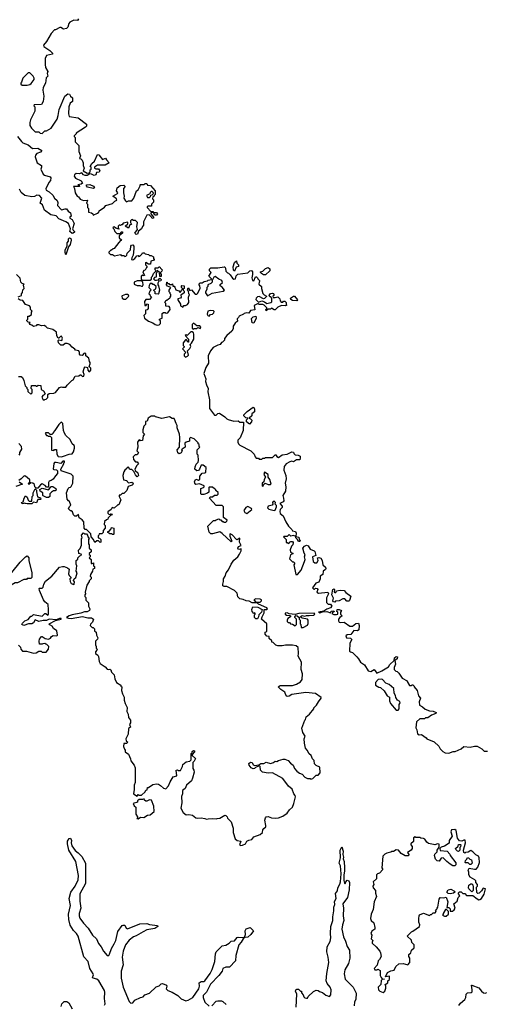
# Model space of a CAD drawing. Extents: x 2494106 to 2685573, y 758056 to 915185.
# Tile 267 of 507: x 2615158 to 2620470, y 826829 to 838047. Entities that reach past the tile are written whole.
import ezdxf

# ---------------------------------------------------------------- set-up
doc = ezdxf.new("R2010")
doc.units = 0

msp = doc.modelspace()

# ---------------------------------------------------------------- linework, layer by layer
at = {"layer": '0CON05XD'}
for points in [[(2615829, 838055), (2615815, 838037), (2615775, 838041), (2615730, 838020), (2615716, 838005), (2615705, 837960), (2615692, 837948), (2615655, 837940), (2615627, 837957), (2615615, 837958), (2615565, 837930), (2615555, 837930), (2615515, 837890), (2615465, 837800), (2615430, 837755), (2615432, 837742), (2615500, 837695), (2615530, 837665), (2615530, 837655), (2615465, 837640), (2615450, 837605), (2615447, 837535), (2615452, 837502), (2615480, 837455), (2615472, 837435), (2615480, 837405), (2615458, 837385), (2615452, 837325), (2615427, 837275), (2615420, 837245), (2615432, 837175), (2615424, 837115), (2615405, 837082), (2615322, 837078), (2615320, 837065), (2615330, 837055), (2615330, 837005), (2615280, 836905), (2615272, 836875), (2615273, 836843), (2615291, 836811), (2615335, 836770), (2615375, 836770), (2615390, 836755), (2615415, 836750), (2615445, 836780), (2615465, 836780), (2615515, 836812), (2615583, 836915), (2615596, 836955), (2615607, 837025), (2615672, 837175), (2615708, 837202), (2615725, 837200), (2615738, 837175), (2615758, 837155), (2615760, 837115), (2615732, 837095), (2615718, 837055), (2615713, 836975), (2615722, 836945), (2615825, 836930), (2615920, 836855), (2615918, 836835), (2615906, 836824), (2615800, 836755), (2615800, 836745), (2615780, 836725), (2615780, 836715), (2615790, 836705), (2615790, 836655), (2615832, 836612), (2615832, 836545), (2615850, 836495), (2615840, 836465), (2615855, 836460), (2615870, 836445), (2615882, 836415), (2615882, 836385), (2615892, 836355), (2615880, 836325), (2615925, 836298), (2615948, 836302), (2615960, 836315), (2615960, 836335), (2615970, 836345), (2615970, 836365), (2615960, 836375), (2615981, 836409), (2616010, 836435), (2616045, 836510), (2616058, 836508), (2616100, 836455), (2616135, 836470), (2616145, 836450), (2616178, 836415), (2616132, 836388), (2616045, 836388), (2616020, 836375), (2616010, 836365), (2616010, 836355), (2616025, 836348), (2616057, 836347), (2616072, 836325), (2616062, 836308), (2616034, 836306), (2616025, 836280), (2616005, 836272), (2615977, 836287), (2615955, 836290), (2615925, 836272), (2615905, 836272), (2615885, 836280), (2615865, 836300), (2615835, 836289), (2615800, 836295), (2615782, 836278), (2615778, 836265), (2615795, 836240), (2615859, 836209), (2615872, 836185), (2615859, 836171), (2615820, 836165), (2615835, 836160), (2615840, 836145), (2615770, 836145), (2615782, 836125), (2615790, 836075), (2615812, 836035), (2615828, 836028), (2615845, 836003), (2615885, 835988), (2615925, 835990), (2615930, 835985), (2615920, 835955), (2615930, 835945), (2615930, 835905), (2615940, 835895), (2615940, 835855), (2615977, 835847), (2615990, 835835), (2615995, 835820), (2616045, 835842), (2616060, 835855), (2616062, 835868), (2616125, 835912), (2616139, 835931), (2616215, 835952), (2616242, 835978), (2616265, 835990), (2616262, 836005), (2616218, 836035), (2616272, 836065), (2616277, 836075), (2616262, 836095), (2616268, 836132), (2616303, 836157), (2616345, 836162), (2616357, 836147), (2616340, 836125), (2616340, 836075), (2616348, 836035), (2616344, 836015), (2616362, 835982), (2616373, 835973), (2616395, 835981), (2616435, 835982), (2616458, 836015), (2616488, 836095), (2616505, 836110), (2616530, 836155), (2616530, 836165), (2616535, 836170), (2616575, 836170), (2616585, 836180), (2616605, 836180), (2616615, 836160), (2616648, 836158), (2616700, 836095), (2616700, 836055), (2616690, 836045), (2616690, 836035), (2616675, 836030)], [(2615185, 837300), (2615245, 837302), (2615272, 837308), (2615289, 837321), (2615322, 837365), (2615322, 837382), (2615310, 837405), (2615275, 837440), (2615255, 837440), (2615195, 837380), (2615180, 837335), (2615170, 837325), (2615172, 837312), (2615185, 837300)], [(2615135, 836714), (2615177, 836657), (2615195, 836642), (2615255, 836621), (2615305, 836580), (2615365, 836582), (2615412, 836555), (2615395, 836539), (2615355, 836524), (2615339, 836505), (2615336, 836486), (2615358, 836415), (2615408, 836385), (2615407, 836365), (2615398, 836345), (2615425, 836288), (2615440, 836275), (2615505, 836257), (2615512, 836245), (2615510, 836215), (2615490, 836190), (2615455, 836120), (2615460, 836105), (2615494, 836084), (2615535, 836049), (2615554, 836014), (2615586, 835985), (2615593, 835965), (2615590, 835930), (2615635, 835880), (2615675, 835892), (2615692, 835892), (2615710, 835865), (2615737, 835847), (2615743, 835807), (2615730, 835795), (2615730, 835785), (2615755, 835770), (2615777, 835723), (2615760, 835665), (2615767, 835647), (2615782, 835635), (2615782, 835625), (2615767, 835613), (2615755, 835612), (2615730, 835635), (2615738, 835665), (2615714, 835724), (2615685, 835744), (2615605, 835779), (2615575, 835811), (2615513, 835825), (2615441, 835875), (2615418, 835938), (2615393, 835955), (2615412, 836012), (2615385, 836044), (2615355, 836047), (2615325, 836033), (2615295, 836029), (2615215, 836044), (2615175, 836076), (2615157, 836115)], [(2615995, 836122), (2615930, 836140), (2615919, 836155), (2615920, 836165), (2615955, 836168), (2615999, 836149), (2616009, 836131), (2615995, 836122)], [(2616635, 836020), (2616648, 836032), (2616652, 836048), (2616668, 836052), (2616680, 836065), (2616678, 836078), (2616665, 836090), (2616655, 836090), (2616642, 836078), (2616638, 836062), (2616600, 836045), (2616615, 836020), (2616635, 836020)], [(2616675, 836030), (2616670, 836005), (2616680, 835995), (2616682, 835968), (2616660, 835945), (2616658, 835922), (2616618, 835922), (2616610, 835915), (2616610, 835905), (2616652, 835862), (2616675, 835860), (2616680, 835850), (2616715, 835850), (2616726, 835834), (2616715, 835820), (2616705, 835818), (2616693, 835823), (2616680, 835850), (2616652, 835848), (2616650, 835835), (2616680, 835795), (2616680, 835785), (2616665, 835780), (2616658, 835798), (2616632, 835822), (2616605, 835818), (2616568, 835745), (2616568, 835705), (2616555, 835690), (2616545, 835662), (2616512, 835638), (2616498, 835602), (2616485, 835600), (2616470, 835615), (2616500, 835655), (2616493, 835685), (2616498, 835735), (2616475, 835760), (2616455, 835760), (2616435, 835770), (2616420, 835755), (2616420, 835735), (2616430, 835715), (2616412, 835708), (2616395, 835670), (2616360, 835695), (2616388, 835722), (2616388, 835738), (2616335, 835730), (2616325, 835710), (2616315, 835710), (2616305, 835700), (2616297, 835707), (2616290, 835705), (2616280, 835695), (2616280, 835675), (2616290, 835665), (2616285, 835660), (2616252, 835672), (2616235, 835688), (2616220, 835675), (2616230, 835665), (2616240, 835635), (2616265, 835610), (2616305, 835610), (2616315, 835630), (2616328, 835628), (2616330, 835615), (2616290, 835585), (2616292, 835562), (2616320, 835535), (2616305, 835530), (2616285, 835510), (2616235, 835440), (2616223, 835437), (2616205, 835420), (2616195, 835420), (2616172, 835398), (2616172, 835392), (2616192, 835372), (2616215, 835370), (2616238, 835358), (2616305, 835370), (2616315, 835360), (2616345, 835360), (2616355, 835350), (2616365, 835352), (2616378, 835365), (2616380, 835385), (2616420, 835425), (2616423, 835467), (2616432, 835478), (2616445, 835480), (2616457, 835467), (2616456, 835436), (2616450, 835365), (2616433, 835335), (2616432, 835315), (2616445, 835310), (2616470, 835325), (2616492, 835358), (2616505, 835360), (2616515, 835350), (2616525, 835352), (2616550, 835375), (2616555, 835390), (2616575, 835390), (2616585, 835380), (2616625, 835370), (2616635, 835360), (2616655, 835360), (2616680, 835345), (2616680, 835325), (2616690, 835315), (2616690, 835305), (2616650, 835295), (2616648, 835262), (2616625, 835260), (2616595, 835280), (2616590, 835275), (2616590, 835255), (2616610, 835235), (2616600, 835225), (2616588, 835192), (2616572, 835188), (2616560, 835175), (2616578, 835132), (2616565, 835130), (2616555, 835140), (2616540, 835125), (2616542, 835092), (2616555, 835080), (2616645, 835080), (2616658, 835092), (2616660, 835115), (2616670, 835125), (2616680, 835155), (2616710, 835185), (2616700, 835195), (2616702, 835218), (2616735, 835220), (2616745, 835230), (2616755, 835230), (2616760, 835215), (2616780, 835195), (2616778, 835182), (2616760, 835165), (2616760, 835155), (2616770, 835145), (2616768, 835122), (2616752, 835122), (2616750, 835165), (2616725, 835190), (2616720, 835165), (2616712, 835158), (2616710, 835115), (2616692, 835108), (2616680, 835095), (2616695, 835080), (2616715, 835078), (2616738, 835082), (2616755, 835100), (2616770, 835085), (2616765, 835070), (2616742, 835068), (2616730, 835045), (2616730, 835025), (2616740, 835015), (2616748, 834965), (2616740, 834925), (2616735, 834920), (2616702, 834922), (2616700, 834945), (2616680, 834965), (2616708, 834982), (2616710, 835005), (2616685, 835030), (2616675, 835030), (2616665, 835040), (2616645, 835040), (2616633, 835017), (2616630, 834995), (2616648, 834978), (2616650, 834965), (2616640, 834955), (2616630, 834925), (2616640, 834915), (2616642, 834902), (2616660, 834885), (2616635, 834860), (2616595, 834858), (2616580, 834835), (2616582, 834792), (2616598, 834792), (2616605, 834810), (2616620, 834805), (2616620, 834755), (2616608, 834742), (2616592, 834738), (2616590, 834695), (2616570, 834675), (2616580, 834645), (2616625, 834610), (2616674, 834594), (2616700, 834575), (2616725, 834568), (2616745, 834570), (2616760, 834585), (2616760, 834615), (2616750, 834625), (2616750, 834635), (2616780, 834645), (2616782, 834698), (2616795, 834710), (2616815, 834710), (2616825, 834702), (2616845, 834708), (2616870, 834745), (2616867, 834767), (2616858, 834778), (2616822, 834782), (2616820, 834815), (2616812, 834825), (2616825, 834850), (2616835, 834850), (2616852, 834868), (2616868, 834872), (2616870, 834885), (2616880, 834895), (2616880, 834915), (2616870, 834925), (2616870, 834935), (2616860, 834945), (2616860, 834965), (2616880, 834995), (2616842, 835012), (2616830, 835025), (2616832, 835058), (2616838, 835058), (2616842, 835042), (2616855, 835040), (2616865, 835030), (2616885, 835030), (2616898, 835038), (2616902, 835012), (2616915, 835010), (2616925, 835000), (2616935, 834970), (2616968, 834958), (2616985, 834940), (2616998, 834952), (2617000, 834965), (2617010, 834975), (2617010, 834985), (2617000, 834995), (2617000, 835015), (2617005, 835020), (2617030, 835015), (2617030, 834985), (2617020, 834975), (2617020, 834965), (2617030, 834955), (2617030, 834935), (2616992, 834908), (2616998, 834885), (2616988, 834872), (2616960, 834865), (2616960, 834855), (2616990, 834805), (2616990, 834785), (2617015, 834770), (2617025, 834790), (2617045, 834790), (2617069, 834801), (2617082, 834825), (2617080, 834885), (2617090, 834915), (2617083, 834923), (2617080, 834955), (2617070, 834965), (2617075, 834990), (2617088, 834978), (2617092, 834962), (2617115, 834970), (2617155, 834920), (2617175, 834920), (2617185, 834930), (2617212, 834988), (2617210, 835015), (2617200, 835025), (2617202, 835038), (2617213, 835047), (2617235, 835048), (2617258, 835062), (2617295, 835070), (2617305, 835080), (2617340, 835085), (2617340, 835095), (2617310, 835125), (2617338, 835165), (2617320, 835185), (2617320, 835205), (2617335, 835220), (2617415, 835218), (2617485, 835232), (2617495, 835230), (2617502, 835215), (2617505, 835180), (2617522, 835162), (2617535, 835160), (2617555, 835140), (2617580, 835100), (2617595, 835090), (2617616, 835094), (2617623, 835127), (2617643, 835147), (2617755, 835162), (2617780, 835185), (2617798, 835188), (2617810, 835175), (2617810, 835145), (2617800, 835105), (2617810, 835075), (2617825, 835070), (2617843, 835117), (2617855, 835117), (2617866, 835106), (2617868, 835095), (2617888, 835075), (2617890, 835065), (2617883, 835057), (2617882, 835035), (2617912, 835005), (2617912, 834985), (2617928, 834928), (2617941, 834911), (2617967, 834897), (2617968, 834892), (2617945, 834870), (2617935, 834868), (2617885, 834892), (2617865, 834888), (2617852, 834875), (2617848, 834858), (2617875, 834830), (2617915, 834842), (2617945, 834832), (2617973, 834813), (2618017, 834823), (2618027, 834833), (2618030, 834875), (2618018, 834888), (2618005, 834890), (2618000, 834905), (2618012, 834928), (2618035, 834932), (2618046, 834926), (2618050, 834915), (2618050, 834905), (2618040, 834895), (2618042, 834882), (2618065, 834880), (2618095, 834890), (2618118, 834868), (2618123, 834843), (2618135, 834830), (2618155, 834830), (2618162, 834838), (2618175, 834840), (2618190, 834825), (2618193, 834803), (2618200, 834795), (2618185, 834788), (2618138, 834792), (2618095, 834770), (2618065, 834740), (2618055, 834740), (2618025, 834760), (2618015, 834750), (2617985, 834750), (2617965, 834730), (2617960, 834745), (2617970, 834755), (2617970, 834765), (2617940, 834795), (2617925, 834802), (2617885, 834800), (2617875, 834810), (2617865, 834810), (2617828, 834792), (2617835, 834742), (2617786, 834734), (2617765, 834702), (2617745, 834707), (2617715, 834700), (2617705, 834690), (2617655, 834670), (2617650, 834655), (2617633, 834637), (2617637, 834613), (2617611, 834589), (2617588, 834555), (2617588, 834525), (2617573, 834497), (2617515, 834450), (2617488, 834415), (2617488, 834395), (2617466, 834374), (2617455, 834370), (2617440, 834345), (2617415, 834340), (2617359, 834311), (2617330, 834275), (2617303, 834215), (2617306, 834134), (2617278, 834085), (2617253, 834015), (2617276, 833956), (2617274, 833924), (2617283, 833885), (2617303, 833845), (2617300, 833805), (2617320, 833715), (2617320, 833615), (2617375, 833542), (2617395, 833540), (2617415, 833560), (2617432, 833562), (2617493, 833523), (2617515, 833500), (2617533, 833493), (2617595, 833472), (2617645, 833478), (2617665, 833460), (2617705, 833460), (2617702, 833365), (2617667, 833283), (2617640, 833255), (2617643, 833233), (2617650, 833215), (2617665, 833200), (2617790, 833135), (2617828, 833098), (2617840, 833065), (2617852, 833052), (2617875, 833050), (2617885, 833040), (2617915, 833040), (2617925, 833050), (2617945, 833050), (2617955, 833060), (2618035, 833060), (2618065, 833088), (2618075, 833088), (2618085, 833070), (2618105, 833060), (2618145, 833088), (2618205, 833098), (2618255, 833122), (2618275, 833120), (2618280, 833105), (2618295, 833090), (2618327, 833087), (2618350, 833075), (2618352, 833055), (2618347, 833033), (2618308, 833032), (2618275, 833010), (2618255, 833018), (2618235, 833010), (2618192, 832985), (2618168, 832955), (2618167, 832915), (2618188, 832855), (2618190, 832815), (2618180, 832765), (2618188, 832725), (2618183, 832675), (2618152, 832625), (2618160, 832595)], [(2615685, 835368), (2615674, 835395), (2615674, 835426), (2615698, 835465), (2615700, 835505), (2615712, 835525), (2615715, 835550), (2615725, 835562), (2615742, 835555), (2615743, 835535), (2615731, 835485), (2615713, 835457), (2615685, 835368)], [(2617605, 835180), (2617593, 835193), (2617588, 835232), (2617605, 835280), (2617625, 835300), (2617632, 835272), (2617650, 835255), (2617650, 835235), (2617622, 835228), (2617605, 835180)], [(2617955, 835140), (2617935, 835140), (2617910, 835155), (2617900, 835165), (2617900, 835175), (2617927, 835183), (2617955, 835212), (2617985, 835222), (2618005, 835210), (2618006, 835184), (2617955, 835140)], [(2615142, 834888), (2615180, 834905), (2615180, 834925), (2615192, 834938), (2615193, 834967), (2615210, 834985), (2615207, 835007), (2615200, 835015), (2615200, 835025), (2615210, 835035), (2615185, 835040), (2615170, 835055), (2615165, 835100), (2615120, 835145)], [(2617295, 834900), (2617348, 834932), (2617476, 834954), (2617490, 834965), (2617465, 835000), (2617440, 835015), (2617442, 835028), (2617466, 835054), (2617458, 835075), (2617425, 835090), (2617385, 835122), (2617370, 835115), (2617350, 835075), (2617350, 835055), (2617335, 835040), (2617300, 835025), (2617300, 835005), (2617290, 834995), (2617287, 834973), (2617272, 834945), (2617273, 834933), (2617295, 834900)], [(2616545, 835010), (2616555, 835012), (2616562, 835025), (2616560, 835055), (2616545, 835070), (2616495, 835070), (2616462, 835055), (2616462, 835035), (2616468, 835028), (2616495, 835020), (2616525, 835020), (2616545, 835010)], [(2615145, 833980), (2615175, 833980), (2615189, 833969), (2615207, 833937), (2615220, 833875), (2615240, 833855), (2615240, 833845), (2615250, 833835), (2615252, 833812), (2615285, 833780), (2615300, 833795), (2615300, 833835), (2615290, 833845), (2615292, 833878), (2615337, 833877), (2615345, 833870), (2615355, 833870), (2615368, 833882), (2615397, 833877), (2615403, 833833), (2615430, 833820), (2615450, 833785), (2615438, 833772), (2615420, 833765), (2615412, 833745), (2615422, 833722), (2615435, 833710), (2615445, 833720), (2615458, 833722), (2615478, 833742), (2615480, 833775), (2615492, 833788), (2615545, 833792), (2615565, 833800), (2615613, 833857), (2615635, 833862), (2615645, 833858), (2615685, 833860), (2615697, 833883), (2615750, 833935), (2615766, 833944), (2615790, 833985), (2615832, 833988), (2615845, 834000), (2615855, 834000), (2615873, 833983), (2615890, 833985), (2615892, 834005), (2615882, 834035), (2615892, 834075), (2615905, 834090), (2615930, 834085), (2615933, 834053), (2615945, 834040), (2615955, 834040), (2615968, 834055), (2615967, 834077), (2615950, 834095), (2615962, 834125), (2615962, 834142), (2615953, 834153), (2615945, 834190), (2615912, 834215), (2615912, 834245), (2615892, 834248), (2615869, 834221), (2615845, 834224), (2615838, 834235), (2615840, 834255), (2615833, 834273), (2615795, 834282), (2615785, 834292), (2615754, 834314), (2615730, 834345), (2615697, 834357), (2615675, 834358), (2615652, 834338), (2615625, 834340), (2615600, 834365), (2615598, 834392), (2615605, 834400), (2615637, 834393), (2615645, 834420), (2615635, 834440), (2615623, 834437), (2615605, 834420), (2615595, 834420), (2615582, 834445), (2615577, 834487), (2615537, 834517), (2615475, 834532), (2615455, 834552), (2615435, 834562), (2615405, 834558), (2615375, 834570), (2615355, 834570), (2615345, 834560), (2615315, 834550), (2615298, 834568), (2615272, 834572), (2615270, 834585), (2615278, 834598), (2615255, 834600), (2615240, 834615), (2615240, 834625), (2615250, 834635), (2615252, 834668), (2615265, 834670), (2615292, 834688), (2615292, 834715), (2615300, 834725), (2615280, 834745), (2615282, 834772), (2615270, 834785), (2615225, 834800), (2615195, 834848), (2615163, 834853), (2615140, 834865)], [(2616365, 834862), (2616400, 834895), (2616398, 834908), (2616387, 834917), (2616363, 834917), (2616325, 834902), (2616320, 834895), (2616325, 834873), (2616345, 834863), (2616365, 834862)], [(2618315, 834842), (2618265, 834848), (2618245, 834860), (2618242, 834875), (2618275, 834898), (2618287, 834897), (2618320, 834855), (2618315, 834842)], [(2617315, 834670), (2617332, 834688), (2617355, 834692), (2617370, 834705), (2617372, 834722), (2617365, 834730), (2617325, 834732), (2617300, 834725), (2617293, 834693), (2617300, 834675), (2617315, 834670)], [(2617825, 834590), (2617803, 834593), (2617798, 834642), (2617815, 834662), (2617847, 834667), (2617852, 834645), (2617825, 834590)], [(2617135, 834520), (2617145, 834530), (2617175, 834530), (2617185, 834540), (2617215, 834530), (2617220, 834545), (2617208, 834558), (2617175, 834560), (2617135, 834588), (2617122, 834575), (2617120, 834545), (2617122, 834532), (2617135, 834520)], [(2617045, 834202), (2617068, 834212), (2617080, 834225), (2617070, 834275), (2617095, 834300), (2617108, 834325), (2617100, 834345), (2617115, 834360), (2617140, 834405), (2617140, 834465), (2617135, 834480), (2617122, 834492), (2617105, 834490), (2617065, 834450), (2617055, 834458), (2617043, 834447), (2617080, 834405), (2617078, 834372), (2617072, 834372), (2617070, 834385), (2617058, 834398), (2617045, 834400), (2617020, 834365), (2617020, 834335), (2617030, 834325), (2617030, 834315), (2617010, 834295), (2617050, 834255), (2617030, 834235), (2617030, 834215), (2617045, 834202)], [(2617775, 833438), (2617742, 833465), (2617740, 833475), (2617742, 833488), (2617758, 833508), (2617732, 833512), (2617710, 833535), (2617710, 833545), (2617746, 833584), (2617815, 833632), (2617826, 833626), (2617833, 833605), (2617832, 833578), (2617800, 833555), (2617800, 833535), (2617770, 833505), (2617785, 833500), (2617800, 833485), (2617797, 833465), (2617775, 833438)], [(2617695, 828641), (2617728, 828655), (2617743, 828687), (2617765, 828700), (2617800, 828705), (2617823, 828737), (2617895, 828763), (2617922, 828785), (2617928, 828815), (2617937, 828833), (2617959, 828851), (2617962, 828865), (2617948, 828925), (2617957, 828955), (2617965, 828963), (2617988, 828968), (2618024, 828954), (2618065, 828950), (2618106, 828954), (2618155, 828973), (2618205, 829008), (2618230, 829045), (2618263, 829075), (2618279, 829115), (2618298, 829192), (2618296, 829206), (2618278, 829228), (2618261, 829281), (2618218, 829315), (2618153, 829403), (2618036, 829466), (2617985, 829463), (2617923, 829473), (2617898, 829498), (2617897, 829537), (2617885, 829550), (2617875, 829540), (2617842, 829528), (2617830, 829515), (2617815, 829513), (2617794, 829524), (2617770, 829555), (2617768, 829572), (2617785, 829588), (2617805, 829582), (2617817, 829557), (2617835, 829548), (2617882, 829558), (2617905, 829572), (2617936, 829574), (2617965, 829588), (2618015, 829572), (2618047, 829585), (2618065, 829597), (2618086, 829594), (2618105, 829607), (2618158, 829622), (2618175, 829622), (2618215, 829608), (2618242, 829575), (2618272, 829555), (2618288, 829515), (2618312, 829485), (2618345, 829463), (2618375, 829452), (2618405, 829418), (2618435, 829402), (2618465, 829400), (2618472, 829392), (2618495, 829400), (2618535, 829440), (2618555, 829440), (2618580, 829465), (2618575, 829530), (2618535, 829548), (2618515, 829570), (2618510, 829605), (2618492, 829625), (2618478, 829665), (2618454, 829684), (2618432, 829725), (2618412, 829745), (2618400, 829805), (2618398, 829855), (2618408, 829885), (2618380, 829925), (2618370, 829975), (2618403, 830065), (2618412, 830075), (2618418, 830105), (2618456, 830134), (2618506, 830194), (2618508, 830205), (2618538, 830235), (2618558, 830275), (2618590, 830315), (2618590, 830325), (2618525, 830369), (2618415, 830380), (2618255, 830360), (2618225, 830340), (2618204, 830334), (2618192, 830342), (2618178, 830385), (2618130, 830415), (2618102, 830445), (2618125, 830462), (2618202, 830462), (2618265, 830460), (2618310, 830475), (2618356, 830504), (2618375, 830530), (2618376, 830595), (2618361, 830645), (2618368, 830725), (2618328, 830795), (2618332, 830825), (2618330, 830895), (2618305, 830913), (2618265, 830921), (2618185, 830921), (2618145, 830913), (2618095, 830912), (2618075, 830922), (2618045, 830950), (2618030, 830955), (2618028, 830968), (2618000, 830995), (2617998, 831018), (2617972, 831022), (2617952, 831045), (2617952, 831068), (2617970, 831075), (2617970, 831165), (2617912, 831215), (2617918, 831245), (2617942, 831288), (2617940, 831325), (2617972, 831328), (2617980, 831335), (2617970, 831345), (2617875, 831388), (2617862, 831402), (2617805, 831401), (2617770, 831420), (2617735, 831424), (2617702, 831442), (2617665, 831449), (2617642, 831472), (2617634, 831514), (2617605, 831542), (2617515, 831590), (2617485, 831588), (2617472, 831595), (2617470, 831615), (2617480, 831645), (2617478, 831675), (2617497, 831705), (2617507, 831745), (2617535, 831778), (2617565, 831842), (2617595, 831890), (2617642, 831925), (2617662, 831958), (2617680, 831995), (2617678, 832018), (2617652, 832012), (2617644, 832014), (2617642, 832025), (2617650, 832045), (2617680, 832055), (2617662, 832095), (2617665, 832140), (2617635, 832120), (2617625, 832124), (2617578, 832178), (2617555, 832190), (2617550, 832185), (2617551, 832161), (2617572, 832105), (2617565, 832098), (2617465, 832192), (2617435, 832210), (2617355, 832190), (2617335, 832190), (2617316, 832206), (2617300, 832275), (2617365, 832340), (2617385, 832340), (2617395, 832350), (2617425, 832360), (2617435, 832350), (2617448, 832348), (2617465, 832330), (2617475, 832330), (2617485, 832320), (2617505, 832320), (2617518, 832332), (2617520, 832345), (2617480, 832375), (2617478, 832498), (2617465, 832510), (2617395, 832510), (2617320, 832595), (2617325, 832610), (2617355, 832610), (2617375, 832630), (2617405, 832630), (2617418, 832642), (2617418, 832658), (2617392, 832682), (2617390, 832695), (2617375, 832700), (2617355, 832720), (2617315, 832720), (2617310, 832715), (2617310, 832665), (2617298, 832652), (2617255, 832638), (2617228, 832638), (2617220, 832645), (2617220, 832705), (2617250, 832715), (2617260, 832725), (2617260, 832735), (2617205, 832760), (2617165, 832750), (2617152, 832765), (2617150, 832785), (2617165, 832810), (2617195, 832800), (2617208, 832812), (2617210, 832845), (2617235, 832880), (2617267, 832883), (2617278, 832892), (2617280, 832945), (2617245, 832970), (2617225, 832970), (2617206, 832924), (2617195, 832910), (2617175, 832908), (2617152, 832925), (2617156, 832954), (2617169, 832981), (2617190, 833005), (2617192, 833025), (2617190, 833085), (2617180, 833095), (2617180, 833145), (2617210, 833175), (2617200, 833185), (2617200, 833205), (2617190, 833215), (2617190, 833225), (2617145, 833270), (2617103, 833287), (2617090, 833275), (2617090, 833245), (2617055, 833233), (2617039, 833221), (2617043, 833177), (2617007, 833153), (2617002, 833145), (2617007, 833135), (2616995, 833112), (2616975, 833102), (2616960, 833110), (2616950, 833145), (2616978, 833175), (2616982, 833285), (2616977, 833325), (2616952, 833395), (2616952, 833422), (2616938, 833445), (2616922, 833495), (2616915, 833502), (2616895, 833503), (2616865, 833523), (2616775, 833502), (2616703, 833523), (2616695, 833530), (2616655, 833530), (2616622, 833508), (2616608, 833472), (2616592, 833468), (2616590, 833435), (2616573, 833417), (2616560, 833375), (2616560, 833345), (2616580, 833325), (2616563, 833307), (2616558, 833252), (2616535, 833250), (2616525, 833260), (2616513, 833257), (2616500, 833235), (2616502, 833175), (2616490, 833135), (2616510, 833115), (2616495, 833090), (2616472, 833088), (2616450, 833065), (2616452, 833035), (2616475, 833010), (2616495, 833010), (2616510, 832985), (2616493, 832967), (2616470, 832925), (2616472, 832912), (2616502, 832885), (2616510, 832855), (2616495, 832840), (2616475, 832860), (2616458, 832898), (2616435, 832920), (2616412, 832922), (2616395, 832950), (2616380, 832945), (2616378, 832932), (2616354, 832916), (2616343, 832897), (2616332, 832855), (2616340, 832805), (2616378, 832798), (2616380, 832785), (2616395, 832770), (2616435, 832778), (2616450, 832765), (2616448, 832752), (2616438, 832742), (2616392, 832728), (2616378, 832682), (2616345, 832650), (2616325, 832650), (2616305, 832630), (2616292, 832628), (2616290, 832615), (2616310, 832575), (2616285, 832520), (2616275, 832520), (2616235, 832480), (2616212, 832488), (2616200, 832465), (2616162, 832438), (2616160, 832425), (2616172, 832412), (2616195, 832410), (2616205, 832420), (2616210, 832405), (2616192, 832398), (2616165, 832370), (2616160, 832355), (2616145, 832350), (2616122, 832328), (2616120, 832295), (2616130, 832285), (2616130, 832255), (2616110, 832225), (2616110, 832205), (2616095, 832190), (2616062, 832188), (2616060, 832175), (2616050, 832165), (2616052, 832142), (2616068, 832138), (2616080, 832125), (2616080, 832095), (2616075, 832090), (2616055, 832110), (2616035, 832110), (2616015, 832090), (2616000, 832125), (2615970, 832155), (2615968, 832188), (2615918, 832238), (2615905, 832240), (2615892, 832252), (2615890, 832325), (2615869, 832349), (2615835, 832370), (2615828, 832408), (2615805, 832390), (2615785, 832390), (2615770, 832405), (2615758, 832438), (2615745, 832450), (2615735, 832450), (2615713, 832473), (2615725, 832500), (2615740, 832515), (2615727, 832557), (2615714, 832564), (2615698, 832585), (2615690, 832655), (2615710, 832705), (2615722, 832718), (2615735, 832720), (2615745, 832730), (2615762, 832765), (2615768, 832845), (2615745, 832870), (2615630, 832905), (2615628, 832925), (2615660, 832985), (2615662, 832998), (2615670, 833005), (2615668, 833018), (2615650, 833015), (2615625, 832992), (2615575, 833000), (2615555, 833000), (2615545, 832992), (2615540, 832925), (2615545, 832920), (2615578, 832918), (2615590, 832905), (2615590, 832875), (2615565, 832850), (2615540, 832810), (2615517, 832797)], [(2615635, 833068), (2615655, 833072), (2615723, 833097), (2615755, 833100), (2615770, 833125), (2615782, 833165), (2615782, 833185), (2615780, 833195), (2615756, 833216), (2615732, 833265), (2615685, 833310), (2615670, 833335), (2615658, 833365), (2615648, 833445), (2615635, 833460), (2615625, 833458), (2615604, 833436), (2615560, 833365), (2615540, 833345), (2615540, 833335), (2615525, 833320), (2615505, 833320), (2615485, 833340), (2615455, 833340), (2615450, 833335), (2615465, 833310), (2615475, 833310), (2615485, 833300), (2615505, 833300), (2615520, 833285), (2615522, 833142), (2615545, 833140), (2615555, 833150), (2615578, 833148), (2615580, 833095), (2615595, 833070), (2615635, 833068)], [(2615152, 833085), (2615160, 833095), (2615160, 833115), (2615182, 833155), (2615180, 833185), (2615148, 833218)], [(2615517, 832797), (2615495, 832788), (2615488, 832775), (2615488, 832722), (2615465, 832720), (2615448, 832738), (2615415, 832758), (2615395, 832748), (2615365, 832710), (2615345, 832710), (2615330, 832725), (2615325, 832750), (2615307, 832767), (2615285, 832770), (2615262, 832752), (2615260, 832765), (2615272, 832778), (2615272, 832805), (2615245, 832832), (2615215, 832850), (2615204, 832846), (2615176, 832814), (2615150, 832795)], [(2617925, 832730), (2617940, 832760), (2617953, 832767), (2617985, 832750), (2618015, 832750), (2618020, 832755), (2618006, 832806), (2617987, 832835), (2617986, 832866), (2617945, 832890), (2617938, 832865), (2617958, 832835), (2617942, 832808), (2617937, 832783), (2617920, 832765), (2617920, 832735), (2617925, 832730)], [(2615152, 832782), (2615190, 832755), (2615115, 832728)], [(2615464, 832604), (2615425, 832620), (2615420, 832625), (2615420, 832655), (2615390, 832675), (2615388, 832695), (2615415, 832709), (2615485, 832690), (2615510, 832715), (2615512, 832728), (2615535, 832730), (2615568, 832705), (2615572, 832688), (2615562, 832678), (2615543, 832677), (2615520, 832665), (2615502, 832645), (2615500, 832615), (2615485, 832604), (2615464, 832604)], [(2615295, 832530), (2615245, 832530), (2615223, 832533), (2615215, 832540), (2615207, 832533), (2615185, 832530), (2615180, 832545), (2615198, 832552), (2615208, 832595), (2615225, 832620), (2615242, 832605), (2615253, 832573), (2615265, 832560), (2615298, 832562), (2615300, 832615), (2615310, 832625), (2615313, 832657), (2615335, 832700), (2615350, 832685), (2615348, 832668), (2615362, 832612), (2615395, 832600), (2615400, 832585), (2615395, 832580), (2615365, 832580), (2615348, 832542), (2615315, 832550), (2615295, 832530)], [(2617745, 832422), (2617800, 832465), (2617797, 832477), (2617755, 832500), (2617732, 832488), (2617710, 832455), (2617722, 832432), (2617745, 832422)], [(2618055, 832453), (2618065, 832458), (2618082, 832495), (2618082, 832512), (2618068, 832528), (2618070, 832545), (2618055, 832560), (2618045, 832558), (2618038, 832545), (2618040, 832525), (2618033, 832517), (2617986, 832504), (2617979, 832485), (2617995, 832469), (2618055, 832453)], [(2618160, 832595), (2618164, 832566), (2618157, 832555), (2618120, 832535), (2618147, 832505), (2618145, 832490), (2618124, 832466), (2618120, 832445), (2618125, 832420), (2618157, 832395), (2618187, 832325), (2618217, 832277), (2618255, 832240), (2618264, 832224), (2618297, 832215), (2618306, 832195), (2618300, 832160), (2618335, 832150), (2618340, 832125), (2618350, 832115), (2618348, 832102), (2618332, 832102), (2618318, 832128), (2618300, 832145), (2618300, 832160), (2618275, 832168), (2618243, 832163), (2618225, 832180), (2618205, 832160), (2618165, 832160), (2618162, 832155), (2618190, 832125), (2618192, 832092), (2618205, 832090), (2618215, 832080), (2618227, 832083), (2618230, 832095), (2618245, 832102), (2618262, 832102), (2618272, 832092), (2618267, 832063), (2618253, 832047), (2618238, 832005), (2618240, 831980), (2618270, 831965), (2618242, 831948), (2618230, 831905), (2618265, 831870), (2618275, 831870), (2618290, 831855), (2618280, 831835), (2618300, 831725), (2618320, 831725), (2618362, 831775), (2618402, 831875), (2618408, 831895), (2618400, 831925), (2618408, 831955), (2618395, 831970), (2618382, 832025), (2618401, 832049), (2618425, 832060), (2618444, 832054), (2618464, 832014), (2618510, 831995), (2618517, 831987), (2618528, 831942), (2618492, 831925), (2618500, 831875), (2618518, 831858), (2618542, 831858), (2618557, 831885), (2618550, 831915), (2618565, 831918), (2618585, 831910), (2618601, 831885), (2618608, 831835), (2618639, 831809), (2618643, 831795), (2618639, 831781), (2618612, 831765), (2618608, 831725), (2618578, 831705), (2618579, 831675), (2618565, 831638), (2618530, 831625), (2618493, 831573), (2618505, 831560), (2618515, 831560), (2618525, 831570), (2618546, 831566), (2618552, 831555), (2618540, 831525), (2618561, 831511), (2618666, 831526), (2618672, 831505), (2618651, 831459), (2618650, 831405), (2618668, 831388), (2618695, 831387), (2618710, 831365), (2618696, 831344), (2618655, 831329), (2618622, 831308), (2618560, 831295), (2618575, 831290), (2618605, 831300), (2618655, 831304), (2618695, 831290), (2618703, 831307), (2618735, 831310), (2618738, 831302), (2618722, 831298), (2618712, 831282), (2618735, 831270), (2618765, 831270), (2618780, 831275), (2618780, 831295), (2618770, 831305), (2618772, 831325), (2618796, 831326), (2618820, 831315), (2618810, 831295), (2618810, 831275), (2618830, 831255), (2618804, 831236), (2618788, 831215), (2618787, 831197), (2618795, 831182), (2618815, 831177), (2618852, 831182), (2618915, 831138), (2618945, 831138), (2618985, 831168), (2619015, 831170), (2619022, 831145), (2619020, 831095), (2619005, 831082), (2618963, 831087), (2618928, 831042), (2618885, 831038), (2618872, 831025), (2618880, 831005), (2618925, 831000), (2618940, 830985), (2618918, 830945), (2618913, 830853), (2618923, 830843), (2618946, 830836), (2618996, 830786), (2619016, 830766), (2619037, 830727), (2619085, 830698), (2619125, 830628), (2619155, 830622), (2619195, 830642), (2619225, 830602), (2619281, 830629), (2619355, 830672), (2619371, 830699), (2619420, 830745), (2619424, 830776), (2619445, 830791), (2619458, 830788), (2619457, 830765), (2619430, 830745), (2619438, 830705), (2619420, 830665), (2619422, 830645), (2619440, 830625), (2619455, 830620), (2619473, 830603), (2619512, 830545), (2619570, 830515), (2619570, 830505), (2619595, 830462), (2619615, 830460), (2619625, 830470), (2619635, 830470), (2619650, 830455), (2619650, 830445), (2619684, 830404), (2619700, 830345), (2619720, 830315), (2619706, 830274), (2619708, 830235), (2619745, 830218), (2619775, 830190), (2619824, 830174), (2619865, 830170), (2619900, 830155), (2619895, 830142), (2619846, 830124), (2619805, 830092), (2619778, 830092), (2619765, 830082), (2619715, 830080), (2619675, 830048), (2619667, 829977), (2619680, 829955), (2619685, 829912), (2619705, 829900), (2619732, 829902), (2619786, 829866), (2619795, 829852), (2619875, 829820), (2619929, 829769), (2619945, 829740), (2619975, 829710), (2620003, 829693), (2620045, 829690), (2620093, 829707), (2620115, 829708), (2620185, 829741), (2620215, 829766), (2620285, 829760), (2620335, 829770), (2620365, 829769), (2620418, 829738), (2620445, 829713), (2620485, 829714)], [(2615145, 830920), (2615168, 830898), (2615170, 830875), (2615192, 830852), (2615235, 830852), (2615315, 830828), (2615345, 830832), (2615375, 830852), (2615402, 830852), (2615415, 830840), (2615458, 830842), (2615487, 830873), (2615490, 830905), (2615468, 830928), (2615455, 830930), (2615445, 830940), (2615423, 830937), (2615415, 830930), (2615382, 830932), (2615378, 830965), (2615385, 830990), (2615405, 831020), (2615415, 831020), (2615448, 830998), (2615485, 830990), (2615509, 831001), (2615521, 831019), (2615538, 831032), (2615580, 831025), (2615588, 831035), (2615580, 831085), (2615542, 831112), (2615528, 831138), (2615501, 831151), (2615493, 831165), (2615565, 831200), (2615630, 831215), (2615630, 831225), (2615610, 831225), (2615575, 831210), (2615495, 831218), (2615465, 831202), (2615425, 831202), (2615375, 831190), (2615335, 831210), (2615317, 831175), (2615298, 831165), (2615257, 831163), (2615205, 831146), (2615183, 831155), (2615190, 831170), (2615215, 831198), (2615255, 831212), (2615285, 831250), (2615298, 831252), (2615315, 831270), (2615415, 831252), (2615445, 831280), (2615455, 831280), (2615478, 831262), (2615488, 831275), (2615487, 831323), (2615482, 831385), (2615444, 831414), (2615430, 831435), (2615382, 831545), (2615380, 831565), (2615385, 831570), (2615415, 831570), (2615427, 831583), (2615433, 831617), (2615451, 831649), (2615525, 831708), (2615612, 831808), (2615645, 831818), (2615665, 831818), (2615702, 831802), (2615720, 831785), (2615712, 831735), (2615720, 831715), (2615740, 831695), (2615740, 831685), (2615730, 831675), (2615732, 831645), (2615745, 831622), (2615775, 831610), (2615780, 831615), (2615782, 831642), (2615772, 831658), (2615780, 831675), (2615799, 831691), (2615812, 831745), (2615802, 831765), (2615810, 831825), (2615800, 831845), (2615800, 831885), (2615820, 831900), (2615820, 831915), (2615842, 831938), (2615860, 831945), (2615857, 831957), (2615833, 831963), (2615827, 832003), (2615847, 832023), (2615862, 832058), (2615860, 832135), (2615870, 832145), (2615862, 832175), (2615885, 832200), (2615895, 832190), (2615918, 832188), (2615930, 832175), (2615933, 832153), (2615950, 832135), (2615940, 832125), (2615940, 832075), (2615950, 832065), (2615950, 832025), (2615970, 832005), (2615970, 831985), (2615950, 831965), (2615950, 831955), (2615960, 831945), (2615960, 831925), (2615950, 831915), (2615970, 831895), (2615972, 831852), (2615985, 831850), (2615998, 831858), (2616000, 831825), (2616010, 831815), (2616010, 831795), (2615992, 831788), (2615988, 831765), (2615963, 831727), (2615960, 831705), (2615970, 831695), (2615970, 831675), (2615950, 831655), (2615950, 831645), (2615922, 831605), (2615902, 831525), (2615908, 831505), (2615900, 831495), (2615900, 831475), (2615910, 831465), (2615912, 831432), (2615942, 831402), (2615942, 831365), (2615958, 831335), (2615954, 831316), (2615925, 831299), (2615895, 831300), (2615855, 831284), (2615755, 831266), (2615720, 831255), (2615690, 831235), (2615715, 831227), (2615744, 831226), (2615875, 831247), (2615932, 831232), (2615975, 831232), (2616000, 831215), (2615988, 831182), (2615965, 831160), (2615962, 831145), (2615985, 831120), (2615995, 831120), (2616008, 831108), (2616010, 831085), (2616027, 831067), (2616032, 831035), (2616047, 831005), (2616045, 830990), (2616020, 830965), (2616020, 830925), (2616030, 830905), (2616030, 830885), (2616040, 830875), (2616038, 830862), (2616020, 830845), (2616020, 830825), (2616046, 830806), (2616055, 830790), (2616064, 830734), (2616075, 830710), (2616130, 830675), (2616155, 830648), (2616165, 830642), (2616186, 830646), (2616195, 830640), (2616203, 830613), (2616232, 830582), (2616242, 830535), (2616260, 830495), (2616310, 830465), (2616310, 830455), (2616320, 830445), (2616318, 830405), (2616328, 830365), (2616347, 830327), (2616348, 830295), (2616358, 830255), (2616382, 830212), (2616378, 830165), (2616393, 830135), (2616398, 830095), (2616420, 830065), (2616420, 830035), (2616410, 830015), (2616420, 829985), (2616398, 829972), (2616392, 829905), (2616368, 829855), (2616372, 829832), (2616390, 829815), (2616375, 829800), (2616345, 829800), (2616340, 829765), (2616350, 829735), (2616360, 829725), (2616360, 829705), (2616395, 829680), (2616418, 829625), (2616422, 829602), (2616460, 829555), (2616473, 829523), (2616472, 829355), (2616460, 829325), (2616462, 829275), (2616452, 829225), (2616495, 829200), (2616505, 829220), (2616515, 829210), (2616545, 829210), (2616585, 829250), (2616595, 829270), (2616608, 829272), (2616615, 829300), (2616625, 829300), (2616675, 829332), (2616715, 829340), (2616737, 829337), (2616763, 829323), (2616795, 829290), (2616820, 829285), (2616854, 829316), (2616871, 829365), (2616905, 829420), (2616947, 829433), (2616940, 829495), (2616955, 829500), (2616963, 829493), (2616988, 829492), (2617012, 829538), (2617015, 829560), (2617055, 829590), (2617095, 829600), (2617110, 829615), (2617110, 829685), (2617120, 829695), (2617122, 829708), (2617135, 829720), (2617148, 829718), (2617150, 829705), (2617120, 829675), (2617122, 829662), (2617158, 829628), (2617145, 829600), (2617130, 829585), (2617130, 829515), (2617142, 829495), (2617143, 829475), (2617127, 829405), (2617113, 829375), (2617058, 829325), (2617043, 829287), (2617012, 829265), (2617010, 829225), (2617000, 829195), (2617004, 829125), (2616993, 829065), (2617018, 829015), (2617055, 828988), (2617085, 828990), (2617125, 828982), (2617163, 828953), (2617185, 828948), (2617225, 828952), (2617265, 828947), (2617285, 828937), (2617302, 828942), (2617355, 828947), (2617395, 828940), (2617405, 828947), (2617435, 828948), (2617495, 828982), (2617505, 828980), (2617520, 828965), (2617525, 828950), (2617567, 828907), (2617590, 828835), (2617587, 828787), (2617612, 828712), (2617634, 828694), (2617676, 828686), (2617662, 828645), (2617675, 828638), (2617695, 828641)], [(2616225, 832180), (2616215, 832180), (2616205, 832190), (2616185, 832190), (2616160, 832205), (2616160, 832215), (2616175, 832220), (2616200, 832245), (2616205, 832260), (2616230, 832255), (2616230, 832185), (2616225, 832180)], [(2614955, 831560), (2614942, 831562), (2614940, 831575), (2614975, 831630), (2615164, 831866), (2615224, 831926), (2615245, 831940), (2615262, 831915), (2615264, 831884), (2615298, 831745), (2615298, 831692), (2615285, 831680), (2615245, 831680), (2615235, 831670), (2615205, 831670), (2615135, 831630), (2615105, 831630), (2615035, 831590), (2615015, 831590), (2615005, 831580), (2614995, 831580), (2614985, 831570), (2614965, 831570), (2614955, 831560)], [(2618745, 831412), (2618730, 831415), (2618722, 831425), (2618730, 831455), (2618710, 831495), (2618723, 831555), (2618735, 831562), (2618742, 831555), (2618740, 831525), (2618745, 831520), (2618758, 831522), (2618765, 831540), (2618805, 831547), (2618852, 831542), (2618870, 831520), (2618927, 831477), (2618912, 831428), (2618905, 831422), (2618883, 831423), (2618858, 831448), (2618835, 831450), (2618794, 831426), (2618755, 831420), (2618745, 831412)], [(2617845, 831410), (2617895, 831412), (2617910, 831425), (2617910, 831435), (2617896, 831446), (2617845, 831450), (2617823, 831437), (2617845, 831410)], [(2617845, 831220), (2617830, 831235), (2617830, 831265), (2617840, 831275), (2617840, 831285), (2617833, 831287), (2617825, 831280), (2617804, 831304), (2617802, 831325), (2617812, 831358), (2617870, 831355), (2617920, 831325), (2617910, 831295), (2617880, 831265), (2617877, 831243), (2617865, 831222), (2617845, 831220)], [(2618385, 831120), (2618435, 831150), (2618442, 831168), (2618442, 831205), (2618435, 831218), (2618375, 831228), (2618352, 831245), (2618375, 831260), (2618405, 831252), (2618425, 831260), (2618455, 831257), (2618505, 831263), (2618518, 831275), (2618510, 831285), (2618335, 831280), (2618295, 831270), (2618225, 831278), (2618205, 831287), (2618180, 831285), (2618180, 831275), (2618195, 831263), (2618235, 831260), (2618240, 831255), (2618240, 831245), (2618212, 831225), (2618202, 831205), (2618205, 831190), (2618215, 831180), (2618228, 831178), (2618242, 831162), (2618265, 831160), (2618295, 831140), (2618310, 831155), (2618310, 831215), (2618290, 831235), (2618290, 831245), (2618303, 831257), (2618316, 831256), (2618340, 831235), (2618340, 831215), (2618350, 831205), (2618350, 831165), (2618360, 831155), (2618362, 831122), (2618385, 831120)], [(2619465, 830180), (2619480, 830195), (2619480, 830245), (2619490, 830265), (2619485, 830280), (2619460, 830295), (2619440, 830325), (2619437, 830347), (2619420, 830375), (2619417, 830427), (2619365, 830472), (2619325, 830488), (2619288, 830528), (2619274, 830534), (2619240, 830530), (2619210, 830495), (2619210, 830465), (2619245, 830442), (2619267, 830437), (2619309, 830399), (2619340, 830345), (2619367, 830327), (2619370, 830285), (2619380, 830255), (2619445, 830180), (2619465, 830180)], [(2616505, 828940), (2616535, 828960), (2616572, 828958), (2616615, 828982), (2616642, 828988), (2616690, 829025), (2616687, 829085), (2616660, 829155), (2616635, 829160), (2616605, 829142), (2616595, 829142), (2616580, 829155), (2616575, 829170), (2616555, 829162), (2616518, 829162), (2616500, 829145), (2616498, 829132), (2616450, 829115), (2616461, 829091), (2616480, 829075), (2616482, 828995), (2616500, 828965), (2616500, 828955), (2616490, 828945), (2616505, 828940)], [(2619295, 826963), (2619315, 826980), (2619326, 827014), (2619328, 827035), (2619320, 827055), (2619348, 827072), (2619350, 827095), (2619367, 827113), (2619370, 827125), (2619368, 827148), (2619322, 827142), (2619345, 827190), (2619385, 827210), (2619423, 827217), (2619440, 827260), (2619475, 827288), (2619523, 827293), (2619575, 827280), (2619600, 827305), (2619600, 827355), (2619590, 827375), (2619590, 827395), (2619610, 827415), (2619620, 827445), (2619648, 827472), (2619650, 827505), (2619622, 827532), (2619618, 827558), (2619570, 827605), (2619620, 827655), (2619635, 827660), (2619710, 827715), (2619712, 827735), (2619701, 827765), (2619701, 827805), (2619704, 827836), (2619711, 827849), (2619755, 827868), (2619825, 827840), (2619835, 827850), (2619845, 827850), (2619865, 827870), (2619888, 827872), (2619900, 827885), (2619890, 827895), (2619908, 827912), (2619910, 827925), (2619920, 827935), (2619932, 828028), (2619945, 828047), (2619985, 828040), (2620015, 828048), (2620033, 827995), (2620022, 827932), (2620045, 827930), (2620060, 827915), (2620060, 827890), (2620085, 827890), (2620106, 827904), (2620116, 827924), (2620100, 827975), (2620140, 828005), (2620150, 828045), (2620170, 828065), (2620150, 828095), (2620165, 828110), (2620185, 828110), (2620202, 828092), (2620225, 828090), (2620245, 828070), (2620315, 828070), (2620365, 828030), (2620385, 828020), (2620398, 828022), (2620416, 828034), (2620447, 828083), (2620460, 828145), (2620435, 828150), (2620415, 828120), (2620387, 828093), (2620372, 828092), (2620362, 828102), (2620360, 828165), (2620370, 828175), (2620370, 828195), (2620350, 828215), (2620350, 828235), (2620338, 828248), (2620287, 828277), (2620270, 828305), (2620270, 828335), (2620262, 828355), (2620275, 828380), (2620335, 828368), (2620355, 828370), (2620375, 828390), (2620392, 828445), (2620387, 828497), (2620380, 828515), (2620351, 828531), (2620316, 828566), (2620295, 828580), (2620265, 828562), (2620235, 828560), (2620225, 828550), (2620215, 828560), (2620210, 828585), (2620232, 828668), (2620228, 828698), (2620215, 828700), (2620192, 828688), (2620165, 828690), (2620141, 828721), (2620128, 828808), (2620112, 828822), (2620075, 828817), (2620068, 828795), (2620082, 828745), (2620049, 828695), (2620048, 828665), (2619995, 828630), (2619955, 828620), (2619940, 828605), (2619945, 828580), (2620025, 828572), (2620055, 828540), (2620060, 828525), (2620122, 828442), (2620122, 828418), (2620112, 828408), (2620088, 828408), (2620060, 828425), (2620020, 828455), (2619979, 828499), (2619955, 828492), (2619935, 828460), (2619910, 828465), (2619893, 828483), (2619880, 828525), (2619885, 828540), (2619910, 828565), (2619912, 828585), (2619932, 828618), (2619932, 828652), (2619915, 828658), (2619885, 828647), (2619869, 828649), (2619812, 828662), (2619792, 828675), (2619769, 828709), (2619755, 828718), (2619725, 828720), (2619715, 828730), (2619665, 828730), (2619655, 828740), (2619640, 828725), (2619640, 828685), (2619610, 828655), (2619610, 828645), (2619627, 828627), (2619628, 828605), (2619616, 828584), (2619573, 828557), (2619590, 828535), (2619585, 828520), (2619545, 828522), (2619500, 828545), (2619470, 828585), (2619445, 828588), (2619415, 828570), (2619395, 828570), (2619385, 828562), (2619338, 828552), (2619315, 828540), (2619292, 828515), (2619282, 828385), (2619292, 828365), (2619256, 828324), (2619230, 828315), (2619220, 828305), (2619222, 828258), (2619183, 828225), (2619188, 828195), (2619180, 828175), (2619181, 828155), (2619210, 828125), (2619210, 828095), (2619220, 828055), (2619194, 827996), (2619183, 827907), (2619160, 827855), (2619152, 827805), (2619160, 827785), (2619188, 827755), (2619202, 827705), (2619200, 827685), (2619168, 827662), (2619157, 827637), (2619168, 827615), (2619160, 827575), (2619178, 827555), (2619170, 827535), (2619172, 827525), (2619218, 827485), (2619258, 827435), (2619266, 827416), (2619272, 827375), (2619255, 827340), (2619240, 827325), (2619227, 827273), (2619194, 827236), (2619201, 827221), (2619215, 827220), (2619225, 827220), (2619235, 827230), (2619260, 827215), (2619262, 827155), (2619273, 827133), (2619285, 827120), (2619310, 827115), (2619285, 827110), (2619275, 827100), (2619270, 827055), (2619240, 827025), (2619242, 826995), (2619257, 826977), (2619295, 826963)], [(2616123, 826817), (2616130, 826835), (2616124, 826895), (2616128, 826965), (2616122, 826985), (2616058, 827095), (2616035, 827114), (2615996, 827126), (2615988, 827135), (2615997, 827165), (2615993, 827175), (2615956, 827235), (2615936, 827315), (2615888, 827368), (2615822, 827605), (2615805, 827636), (2615770, 827670), (2615732, 827732), (2615716, 827796), (2615713, 827857), (2615736, 827955), (2615720, 828035), (2615742, 828105), (2615788, 828175), (2615824, 828245), (2615829, 828295), (2615796, 828456), (2615717, 828585), (2615701, 828655), (2615704, 828686), (2615722, 828718), (2615735, 828720), (2615740, 828715), (2615747, 828695), (2615743, 828667), (2615752, 828635), (2615790, 828580), (2615825, 828556), (2615865, 828513), (2615908, 828435), (2615907, 828205), (2615844, 828086)], [(2618304, 826795), (2618313, 826945), (2618298, 826978), (2618300, 826995), (2618315, 827002), (2618332, 827002), (2618355, 826980), (2618365, 826980), (2618368, 826958), (2618386, 826936), (2618394, 826914), (2618404, 826904), (2618425, 826898), (2618435, 826900), (2618444, 826916), (2618504, 826976), (2618535, 826990), (2618555, 826987), (2618570, 826975), (2618605, 826963), (2618645, 826931), (2618685, 826917), (2618700, 826935), (2618703, 826995), (2618693, 827025), (2618659, 827065), (2618648, 827095), (2618655, 827178), (2618676, 827306), (2618669, 827365), (2618654, 827425), (2618659, 827485), (2618694, 827545), (2618702, 827585), (2618697, 827635), (2618701, 827715), (2618724, 827785), (2618722, 827825), (2618734, 827895), (2618734, 827935), (2618744, 827965), (2618741, 827999), (2618760, 828035), (2618755, 828090), (2618775, 828123), (2618779, 828155), (2618804, 828196), (2618809, 828225), (2618816, 828315), (2618809, 828405), (2618797, 828435), (2618812, 828498), (2618806, 828585), (2618825, 828622), (2618842, 828575), (2618838, 828535), (2618846, 828505), (2618839, 828485), (2618851, 828455), (2618857, 828385), (2618856, 828346), (2618847, 828303), (2618848, 828238), (2618855, 828210), (2618865, 828200), (2618871, 828225), (2618885, 828243), (2618905, 828236), (2618914, 828215), (2618908, 828132), (2618890, 828045), (2618836, 827975), (2618846, 827925), (2618840, 827835), (2618850, 827785), (2618832, 827735), (2618824, 827685), (2618845, 827598), (2618869, 827549), (2618886, 827486), (2618914, 827445), (2618916, 827355), (2618902, 827295), (2618859, 827221), (2618851, 827175), (2618864, 827114), (2618954, 827025), (2618990, 826955), (2618986, 826885), (2618971, 826855), (2618967, 826813)], [(2620155, 828570), (2620142, 828572), (2620122, 828592), (2620120, 828605), (2620148, 828632), (2620155, 828650), (2620175, 828650), (2620180, 828645), (2620177, 828623), (2620170, 828615), (2620167, 828583), (2620155, 828570)], [(2620295, 828420), (2620282, 828422), (2620265, 828440), (2620235, 828440), (2620230, 828445), (2620233, 828467), (2620248, 828482), (2620255, 828500), (2620268, 828498), (2620282, 828482), (2620300, 828475), (2620310, 828435), (2620295, 828420)], [(2620057, 828087), (2620035, 828092), (2620020, 828105), (2620035, 828132), (2620065, 828142), (2620108, 828118), (2620110, 828105), (2620095, 828093), (2620057, 828087)], [(2620305, 828110), (2620270, 828145), (2620268, 828155), (2620270, 828185), (2620295, 828200), (2620305, 828200), (2620315, 828190), (2620322, 828165), (2620320, 828125), (2620305, 828110)], [(2615844, 828086), (2615844, 828004), (2615856, 827925), (2615837, 827865), (2615834, 827835), (2615841, 827811), (2615883, 827753), (2615938, 827695), (2615986, 827616), (2616033, 827573), (2616055, 827522), (2616086, 827485), (2616111, 827435), (2616155, 827386), (2616172, 827385), (2616182, 827398), (2616202, 827465), (2616235, 827517), (2616251, 827555), (2616275, 827658), (2616325, 827728), (2616335, 827732), (2616355, 827730), (2616372, 827695), (2616385, 827687), (2616525, 827746), (2616605, 827751), (2616635, 827736), (2616727, 827727), (2616732, 827715), (2616697, 827693), (2616605, 827678), (2616563, 827655), (2616485, 827608), (2616455, 827596), (2616405, 827559), (2616364, 827506), (2616336, 827435), (2616326, 827366), (2616337, 827277), (2616312, 827205), (2616315, 827125), (2616338, 827025), (2616405, 826860), (2616425, 826841), (2616445, 826844), (2616468, 826875), (2616534, 826906), (2616565, 826913), (2616584, 826936), (2616635, 826954), (2616712, 827028), (2616745, 827040), (2616768, 827062), (2616785, 827067), (2616828, 827045), (2616832, 827035), (2616827, 827005), (2616845, 826987), (2616895, 826967), (2616957, 826927), (2616995, 826892), (2617050, 826870), (2617076, 826876), (2617131, 826905), (2617196, 827005), (2617207, 827037), (2617200, 827075), (2617225, 827087), (2617255, 827089), (2617265, 827096), (2617325, 827181), (2617349, 827225), (2617379, 827315), (2617387, 827405), (2617395, 827427), (2617462, 827495), (2617506, 827504), (2617542, 827525), (2617565, 827547), (2617605, 827550), (2617635, 827588), (2617647, 827593), (2617720, 827590), (2617704, 827576), (2617681, 827535), (2617652, 827505), (2617617, 827385), (2617615, 827322), (2617545, 827250), (2617505, 827250), (2617472, 827235), (2617463, 827205), (2617426, 827155), (2617332, 827058), (2617283, 826965), (2617245, 826928), (2617245, 826905), (2617264, 826854), (2617315, 826806)], [(2620015, 827832), (2620040, 827855), (2620040, 827885), (2620018, 827908), (2620005, 827910), (2619980, 827865), (2619978, 827852), (2619970, 827845), (2619993, 827833), (2620015, 827832)], [(2617720, 827590), (2617718, 827595), (2617730, 827625), (2617724, 827665), (2617735, 827688), (2617782, 827702), (2617820, 827665), (2617788, 827622), (2617755, 827594), (2617720, 827590)], [(2620156, 826815), (2620175, 826843), (2620225, 826885), (2620236, 826905), (2620239, 826945), (2620255, 826961), (2620296, 826964), (2620308, 826972), (2620310, 826995), (2620300, 827045), (2620305, 827048), (2620386, 827016), (2620415, 826978), (2620438, 826958), (2620456, 826956), (2620478, 826962)], [(2615629, 826805), (2615639, 826835), (2615665, 826859), (2615695, 826859), (2615717, 826845), (2615757, 826777)], [(2617345, 826813), (2617395, 826864), (2617415, 826869), (2617455, 826868), (2617471, 826861), (2617508, 826825)]]:
    msp.add_lwpolyline(points, dxfattribs=at)

doc.saveas('drawing.dxf')
